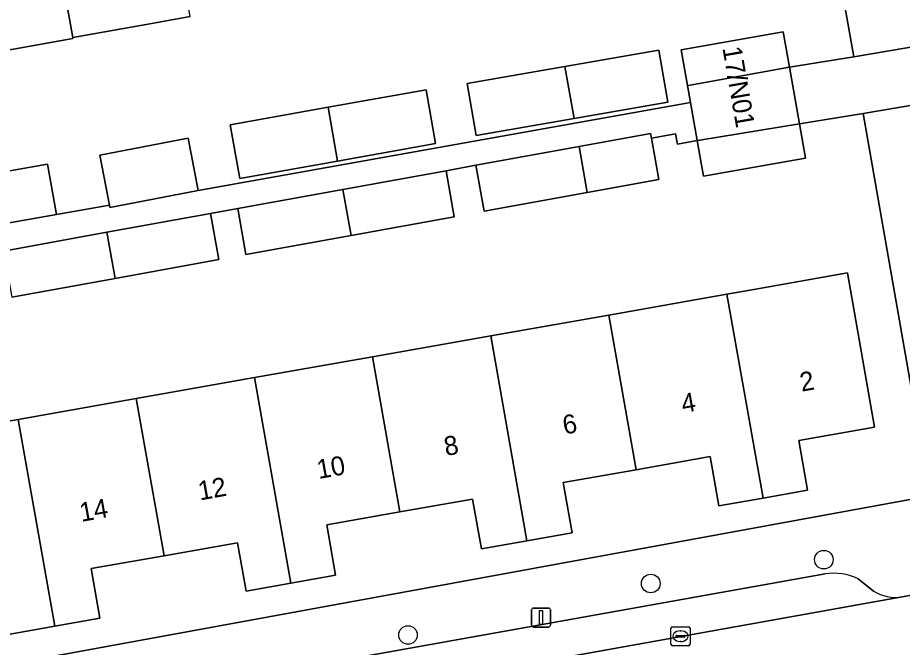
# Model space of a CAD drawing. Extents: x 162879 to 165540, y 384011 to 385181.
# Drawn here: x 164044.99 to 164091.51, y 384657.02 to 384690.16 of the extents above; entities that cross this region are included whole.
import ezdxf

# ---------------------------------------------------------------- set-up
doc = ezdxf.new("R2010")
doc.units = 0
for name, color, linetype in [('IMGEO_Boom', 7, 'Continuous'), ('IMGEO_Erf', 7, 'Continuous'), ('IMGEO_Kolk', 7, 'Continuous'), ('IMGEO_Lichtmast', 7, 'Continuous'), ('IMGEO_Pand', 7, 'Continuous'), ('IMGEO_Pand_nummerreeks', 7, 'Continuous'), ('IMGEO_Parkeervlak_open', 7, 'Continuous'), ('IMGEO_Rijbaan_lokaal_open', 7, 'Continuous'), ('IMGEO_Voetpad_open', 7, 'Continuous')]:
    doc.layers.add(name, color=color, linetype=linetype)

msp = doc.modelspace()

# ---------------------------------------------------------------- linework, layer by layer
at = {"layer": 'IMGEO_Boom'}
for centre in [(164087.381, 384661.636), (164078.282, 384660.381), (164065.517, 384657.67)]:
    msp.add_circle(centre, 0.489, dxfattribs=at)
at = {"layer": 'IMGEO_Erf'}
for points in [[(164030.862, 384698.294), (164034.502, 384677.587), (164036.913, 384678.013), (164036.445, 384680.66), (164042.773, 384681.778), (164046.565, 384682.448), (164047.033, 384679.801), (164049.814, 384680.293), (164049.308, 384682.924), (164053.958, 384683.818), (164054.488, 384681.062), (164080.371, 384685.692), (164080.213, 384686.585), (164079.882, 384688.461), (164085.245, 384689.408), (164085.574, 384687.545), (164088.953, 384688.099), (164085.398, 384708.147)], [(164054.055, 384690.212), (164051.746, 384689.804), (164047.886, 384689.123), (164047.897, 384689.058), (164044.093, 384688.386)], [(164040.084, 384655.318), (164092.976, 384664.987), (164089.448, 384685.115)], [(164089.448, 384685.115), (164086.1, 384684.568), (164086.42, 384682.76), (164081.057, 384681.812), (164080.724, 384683.694), (164079.68, 384683.506), (164079.585, 384684.044), (164078.314, 384683.82), (164078.71, 384681.639), (164074.94, 384680.954), (164069.517, 384679.968), (164069.089, 384682.392), (164067.519, 384682.106), (164067.947, 384679.682), (164062.525, 384678.697), (164056.992, 384677.691), (164056.564, 384680.115), (164055.135, 384679.855), (164055.563, 384677.431), (164050.112, 384676.44), (164044.692, 384675.454)], [(164043.609, 384668.771), (164045.015, 384669.019), (164051.228, 384670.117), (164057.44, 384671.215), (164063.653, 384672.312), (164069.865, 384673.41), (164076.078, 384674.508), (164082.29, 384675.605), (164083.698, 384675.854), (164088.621, 384676.724), (164090.055, 384668.604), (164086.067, 384667.899), (164086.529, 384665.289), (164084.186, 384664.875), (164081.86, 384664.464), (164081.402, 384667.058), (164077.515, 384666.371), (164073.679, 384665.693), (164074.145, 384663.054), (164071.768, 384662.634), (164069.373, 384662.211), (164068.911, 384664.825), (164065.095, 384664.151), (164061.242, 384663.47), (164061.711, 384660.816), (164059.35, 384660.399), (164056.999, 384659.983), (164056.55, 384662.525), (164052.689, 384661.843), (164048.854, 384661.165), (164049.315, 384658.553), (164046.938, 384658.133), (164044.488, 384657.7)]]:
    msp.add_lwpolyline(points, dxfattribs=at)
for points in [[(164073.764, 384687.59), (164078.708, 384688.447), (164079.182, 384685.714), (164074.247, 384684.858), (164069.094, 384683.965), (164068.62, 384686.698)], [(164061.313, 384685.448), (164066.465, 384686.369), (164066.971, 384683.538), (164061.813, 384682.615), (164056.671, 384681.696), (164056.165, 384684.527)]]:
    msp.add_lwpolyline(points, close=True, dxfattribs=at)
at = {"layer": 'IMGEO_Kolk'}
for p, q in [((164079.344, 384657.182), (164079.344, 384658.034)), ((164079.419, 384658.108), (164080.271, 384658.108)), ((164079.832, 384657.888), (164079.857, 384657.888)), ((164080.345, 384658.034), (164080.345, 384657.182)), ((164079.603, 384657.602), (164079.603, 384657.614)), ((164080.041, 384657.565), (164079.643, 384657.565)), ((164079.646, 384657.651), (164080.044, 384657.651)), ((164079.855, 384657.328), (164079.83, 384657.328)), ((164080.087, 384657.614), (164080.087, 384657.602)), ((164080.271, 384657.108), (164079.419, 384657.108))]:
    msp.add_line(p, q, dxfattribs=at)
for points in [[(164079.344, 384657.182), (164079.344, 384658.034)], [(164079.419, 384658.108), (164080.271, 384658.108)], [(164080.345, 384658.034), (164080.345, 384657.182)], [(164080.271, 384657.108), (164079.419, 384657.108)]]:
    msp.add_lwpolyline(points, dxfattribs=at)
for centre, radius, start, end in [((164079.421, 384658.032), 0.0765, 91.552, 178.448), ((164079.421, 384658.032), 0.0765, 91.552, 178.448), ((164080.269, 384658.032), 0.0765, 1.552, 88.448), ((164080.269, 384658.032), 0.0765, 1.552, 88.448), ((164079.643, 384657.611), 0.0403, 85.8775, 175.7526), ((164079.64, 384657.601), 0.0366, 178.938, 274.7102), ((164080.044, 384657.608), 0.043, 264.8664, 352.4533), ((164080.048, 384657.613), 0.0386, 1.7309, 96.639), ((164079.421, 384657.184), 0.0765, 181.552, 268.448), ((164079.421, 384657.184), 0.0765, 181.552, 268.448), ((164080.269, 384657.184), 0.0765, 271.552, 358.448), ((164080.269, 384657.184), 0.0765, 271.552, 358.448)]:
    msp.add_arc(centre, radius, start, end, dxfattribs=at)
for centre, major_axis, ratio, start_param, end_param in [((164079.831, 384657.608), (-0.387, 0.002), 0.722429, 4.712389, 7.853982), ((164079.856, 384657.608), (-0.39, 0.002), 0.717154, 1.570796, 4.712389)]:
    msp.add_ellipse(centre, major_axis=major_axis, ratio=ratio, start_param=start_param, end_param=end_param, dxfattribs=at)
at = {"layer": 'IMGEO_Lichtmast'}
for p, q in [((164072.012, 384658.191), (164072.012, 384658.991)), ((164072.012, 384658.991), (164072.012, 384658.191)), ((164072.112, 384659.091), (164072.902, 384659.091)), ((164072.902, 384659.091), (164072.112, 384659.091)), ((164073.002, 384658.991), (164073.002, 384658.191)), ((164073.002, 384658.191), (164073.002, 384658.991)), ((164072.902, 384658.091), (164072.112, 384658.091)), ((164072.112, 384658.091), (164072.902, 384658.091))]:
    msp.add_line(p, q, dxfattribs=at)
msp.add_lwpolyline([(164072.432, 384658.966), (164072.582, 384658.966), (164072.582, 384658.216), (164072.432, 384658.216), (164072.432, 384658.966)], dxfattribs=at)
for centre, start, end in [((164072.112, 384658.991), 90, 180), ((164072.112, 384658.991), 90, 180), ((164072.902, 384658.991), 0, 90), ((164072.902, 384658.991), 360, 90), ((164072.112, 384658.191), 180, 270), ((164072.112, 384658.191), 180, 270), ((164072.902, 384658.191), 270, 0), ((164072.902, 384658.191), 270, 0)]:
    msp.add_arc(centre, 0.1, start, end, dxfattribs=at)
at = {"layer": 'IMGEO_Pand'}
for points in [[(164052.165, 384700.927), (164045.826, 384699.807), (164046.265, 384697.323), (164046.57, 384697.369), (164047.617, 384691.499), (164047.471, 384691.473), (164047.886, 384689.123), (164051.746, 384689.804), (164054.055, 384690.212)], [(164046.57, 384697.369), (164046.265, 384697.323), (164040.22, 384696.249), (164042.115, 384685.509), (164044.526, 384685.935), (164044.093, 384688.386), (164047.897, 384689.058), (164047.886, 384689.123), (164047.471, 384691.473), (164047.617, 384691.499)], [(164080.213, 384686.585), (164080.354, 384686.61), (164085.574, 384687.545), (164085.245, 384689.408), (164079.882, 384688.461)], [(164074.247, 384684.858), (164079.182, 384685.714), (164078.708, 384688.447), (164073.764, 384687.59)], [(164074.247, 384684.858), (164073.764, 384687.59), (164068.62, 384686.698), (164069.094, 384683.965)], [(164085.574, 384687.545), (164080.354, 384686.61), (164080.213, 384686.585), (164080.371, 384685.692), (164080.724, 384683.694), (164080.857, 384683.718), (164086.1, 384684.568)], [(164061.313, 384685.448), (164061.813, 384682.615), (164066.971, 384683.538), (164066.465, 384686.369)], [(164061.313, 384685.448), (164056.165, 384684.527), (164056.671, 384681.696), (164061.813, 384682.615)], [(164086.1, 384684.568), (164080.857, 384683.718), (164080.724, 384683.694), (164081.057, 384681.812), (164086.42, 384682.76)], [(164078.314, 384683.82), (164078.27, 384684.061), (164074.512, 384683.378), (164074.94, 384680.954), (164078.71, 384681.639)], [(164049.308, 384682.924), (164049.814, 384680.293), (164049.838, 384680.168), (164054.488, 384681.062), (164053.958, 384683.818)], [(164074.512, 384683.378), (164069.089, 384682.392), (164069.517, 384679.968), (164074.94, 384680.954)], [(164042.773, 384681.778), (164043.24, 384679.131), (164047.033, 384679.801), (164046.565, 384682.448)], [(164067.519, 384682.106), (164062.097, 384681.12), (164062.525, 384678.697), (164067.947, 384679.682)], [(164062.097, 384681.12), (164056.564, 384680.115), (164056.992, 384677.691), (164062.525, 384678.697)], [(164055.135, 384679.855), (164049.684, 384678.863), (164050.112, 384676.44), (164055.563, 384677.431)], [(164049.684, 384678.863), (164044.252, 384677.876), (164044.265, 384677.804), (164044.692, 384675.454), (164050.112, 384676.44)], [(164084.186, 384664.875), (164086.529, 384665.289), (164086.067, 384667.899), (164090.055, 384668.604), (164088.621, 384676.724), (164083.698, 384675.854), (164082.29, 384675.605)], [(164084.186, 384664.875), (164082.29, 384675.605), (164076.078, 384674.508), (164077.515, 384666.371), (164081.402, 384667.058), (164081.86, 384664.464)], [(164069.865, 384673.41), (164071.768, 384662.634), (164074.145, 384663.054), (164073.679, 384665.693), (164077.515, 384666.371), (164076.078, 384674.508)], [(164065.095, 384664.151), (164068.911, 384664.825), (164069.373, 384662.211), (164071.768, 384662.634), (164069.865, 384673.41), (164063.653, 384672.312)], [(164065.095, 384664.151), (164063.653, 384672.312), (164057.44, 384671.215), (164059.35, 384660.399), (164061.711, 384660.816), (164061.242, 384663.47)], [(164052.689, 384661.843), (164056.55, 384662.525), (164056.999, 384659.983), (164059.35, 384660.399), (164057.44, 384671.215), (164051.228, 384670.117)], [(164052.689, 384661.843), (164051.228, 384670.117), (164045.015, 384669.019), (164046.938, 384658.133), (164049.315, 384658.553), (164048.854, 384661.165)], [(164045.015, 384669.019), (164043.609, 384668.771), (164038.685, 384667.901), (164039.42, 384663.74), (164040.155, 384659.58), (164044.035, 384660.266), (164044.488, 384657.7), (164046.938, 384658.133)]]:
    msp.add_lwpolyline(points, close=True, dxfattribs=at)
at = {"layer": 'IMGEO_Parkeervlak_open'}
for points in [[(164087.447, 384660.89), (164049.966, 384654.174)], [(164089.993, 384659.985), (164089.194, 384660.624)], [(164046.479, 384651.59), (164091.499, 384659.678)]]:
    msp.add_lwpolyline(points, dxfattribs=at)
for centre, radius, start, end in [((164087.897, 384657.977), 2.947, 63.8977, 98.7875), ((164091.162, 384661.873), 2.221, 238.2355, 278.7206)]:
    msp.add_arc(centre, radius, start, end, dxfattribs=at)
at = {"layer": 'IMGEO_Rijbaan_lokaal_open'}
msp.add_lwpolyline([(164099.879, 384661.168), (164093.845, 384660.095), (164091.499, 384659.678), (164046.479, 384651.59), (164042.181, 384650.81)], dxfattribs=at)
at = {"layer": 'IMGEO_Voetpad_open'}
for points in [[(164085.398, 384708.147), (164088.953, 384688.099), (164093.497, 384688.876)], [(164044.252, 384677.876), (164049.684, 384678.863), (164055.135, 384679.855), (164056.564, 384680.115), (164062.097, 384681.12), (164067.519, 384682.106), (164069.089, 384682.392), (164074.512, 384683.378), (164078.27, 384684.061), (164078.314, 384683.82), (164079.585, 384684.044), (164079.68, 384683.506), (164080.724, 384683.694), (164080.371, 384685.692), (164054.488, 384681.062), (164049.838, 384680.168), (164049.814, 384680.293), (164047.033, 384679.801), (164043.24, 384679.131)], [(164094.088, 384685.897), (164089.448, 384685.115), (164092.976, 384664.987), (164093.845, 384660.095), (164099.879, 384661.168)], [(164091.499, 384659.678), (164093.845, 384660.095), (164092.976, 384664.987), (164040.084, 384655.318)], [(164049.966, 384654.174), (164087.447, 384660.89)], [(164089.194, 384660.624), (164089.993, 384659.985)]]:
    msp.add_lwpolyline(points, dxfattribs=at)
msp.add_lwpolyline([(164093.497, 384688.876), (164088.953, 384688.099), (164085.574, 384687.545), (164086.1, 384684.568), (164089.448, 384685.115), (164094.088, 384685.897), (164098.178, 384686.622), (164100.936, 384687.175), (164100.412, 384690.104), (164097.825, 384689.608)], close=True, dxfattribs=at)
for centre, radius, start, end in [((164087.897, 384657.977), 2.947, 63.8977, 98.7875), ((164091.162, 384661.873), 2.221, 238.2355, 278.7206)]:
    msp.add_arc(centre, radius, start, end, dxfattribs=at)

# ---------------------------------------------------------------- texts
at = {"layer": 'IMGEO_Pand_nummerreeks'}
for s, rotation, p in [('17/N01', 279.8203, (164082.047, 384688.565)), ('2', 10.2507, (164086.214, 384670.471)), ('4', 10.2507, (164079.979, 384669.343)), ('6', 10.2507, (164073.741, 384668.215)), ('8', 10.2507, (164067.508, 384667.088)), ('10', 10.2507, (164060.817, 384665.878)), ('12', 10.2507, (164054.574, 384664.749)), ('14', 10.2507, (164048.339, 384663.621))]:
    msp.add_text(s, height=1, rotation=rotation, dxfattribs=at).set_placement(p)

doc.saveas('drawing.dxf')
